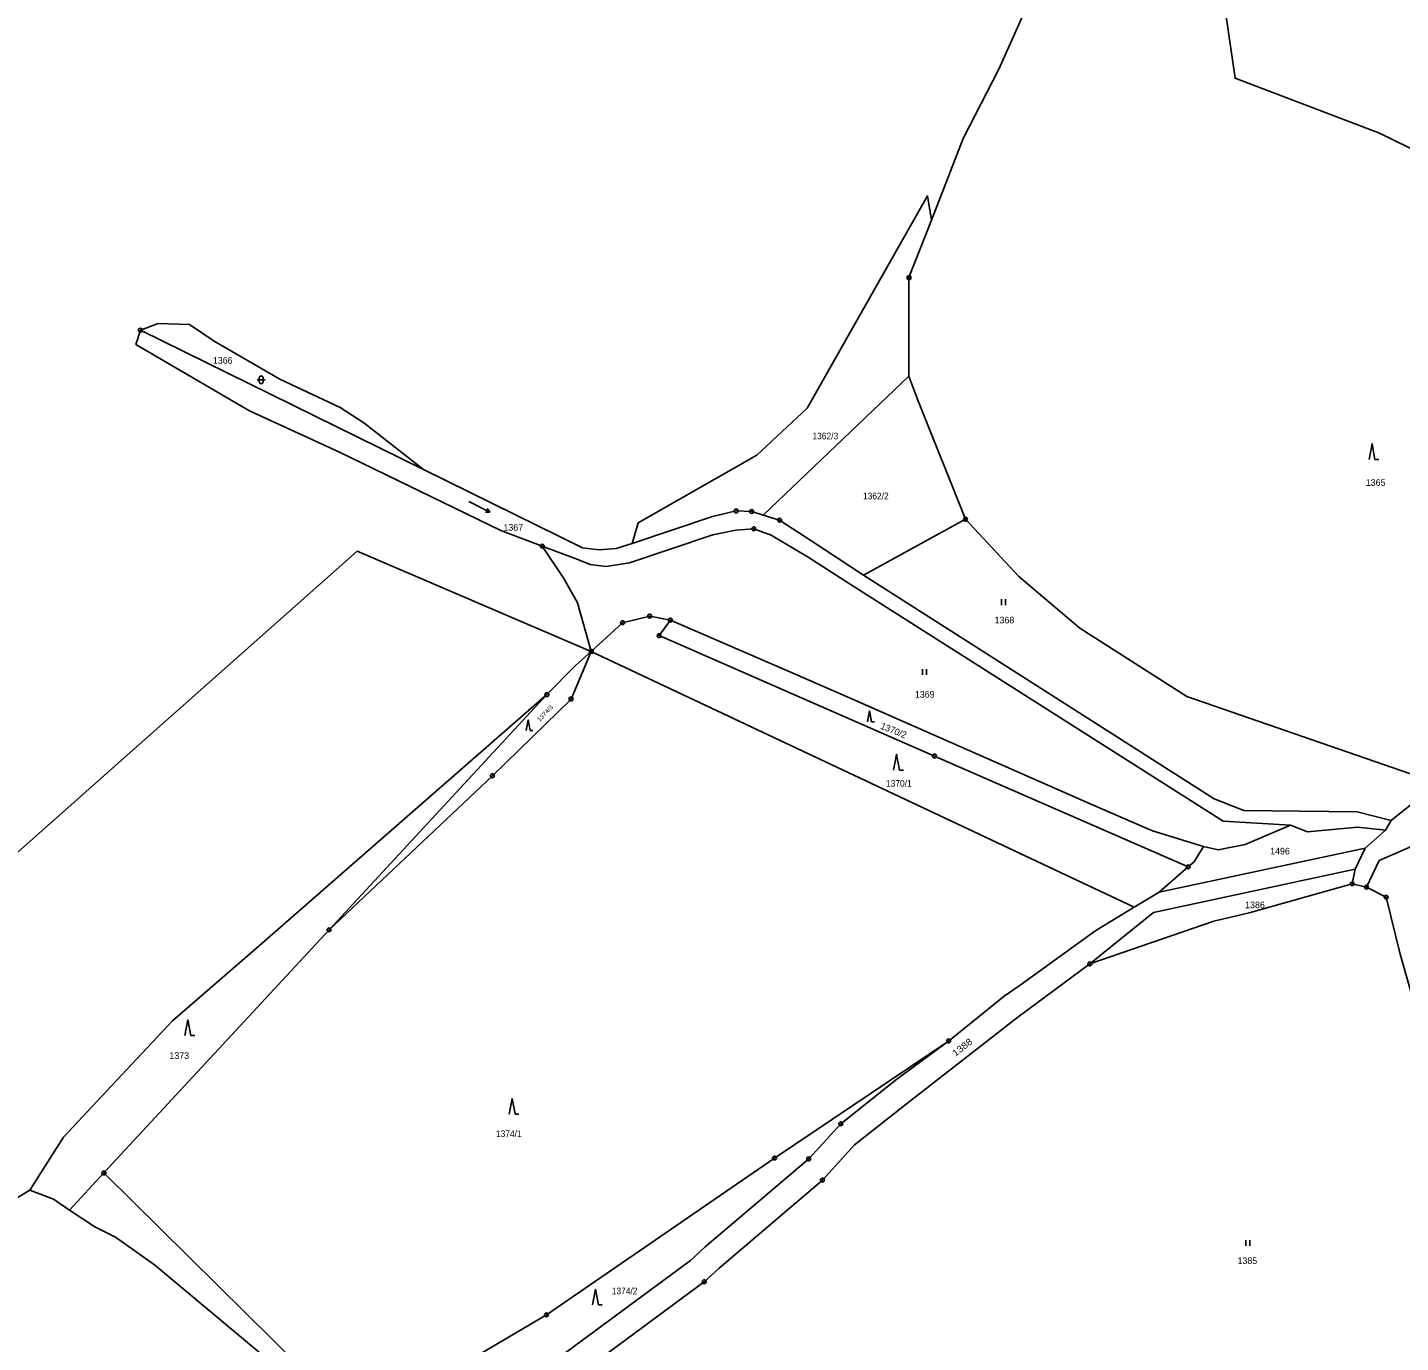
# Model space of a CAD drawing. Extents: x -872229 to -869198, y -1075981 to -1074329.
# Drawn here: x -870624.7 to -870272.3, y -1074936.4 to -1074598.7 of the extents above; entities that cross this region are included whole.
import ezdxf

# ---------------------------------------------------------------- set-up
doc = ezdxf.new("R2010")
doc.units = 0
doc.header["$LTSCALE"] = 0.68
for name, color, linetype, lineweight in [('1', 7, 'Continuous', 25), ('3', 7, 'Continuous', 25), ('8', 7, 'Continuous', 25)]:
    doc.layers.add(name, color=color, linetype=linetype, lineweight=lineweight)
doc.layers.add('2', color=7, linetype='Continuous')

msp = doc.modelspace()

# ---------------------------------------------------------------- linework, layer by layer
at = {"layer": '1'}
for p, q in [((-870595.77, -1074676.43), (-870523.11, -1074712.21)), ((-870398.48, -1074688.22), (-870435.87, -1074723.92)), ((-870383.96, -1074724.98), (-870410.13, -1074739.32)), ((-870340.65, -1074824.57), (-870480.02, -1074758.9)), ((-870274.68, -1074802.33), (-870262.81, -1074792.73)), ((-870276.13, -1074804.85), (-870281.35, -1074809.47)), ((-870281.35, -1074809.47), (-870334.23, -1074820.74)), ((-870283.91, -1074814.8), (-870281.35, -1074809.47)), ((-870284.74, -1074818.59), (-870283.91, -1074814.8)), ((-870281.03, -1074819.44), (-870284.74, -1074818.59)), ((-870334.23, -1074820.74), (-870340.65, -1074824.57))]:
    msp.add_line(p, q, dxfattribs=at)
for points in [[(-870357.04, -1074569.54), (-870364.01, -1074583.91), (-870375.37, -1074609.39), (-870384.59, -1074627.22), (-870392.73, -1074648.17)], [(-870357.04, -1074569.54), (-870334.99, -1074573.21), (-870317.65, -1074591.75), (-870314.76, -1074611.74), (-870277.71, -1074625.88), (-870247.77, -1074640.47), (-870171.77, -1074684.38), (-870155.5, -1074702.23), (-870143.77, -1074693.61)], [(-870469.5, -1074731.24), (-870467.99, -1074725.92), (-870437.54, -1074708.54), (-870424.64, -1074696.45), (-870393.74, -1074641.94), (-870392.73, -1074648.17)], [(-870392.73, -1074648.17), (-870398.47, -1074662.95), (-870398.48, -1074688.22)], [(-870523.11, -1074712.21), (-870538.43, -1074700.24), (-870544.46, -1074696.33), (-870559.97, -1074689.03), (-870576.81, -1074679.28), (-870583.11, -1074674.97), (-870591.16, -1074674.71), (-870595.77, -1074676.43)], [(-870595.77, -1074676.43), (-870596.89, -1074680.13), (-870567.73, -1074697.15), (-870544.63, -1074707.77), (-870503.26, -1074727.86), (-870492.61, -1074731.9)], [(-870398.48, -1074688.22), (-870396.18, -1074694.42), (-870383.96, -1074724.98)], [(-870469.5, -1074731.24), (-870473.67, -1074732.47), (-870478.01, -1074732.82), (-870482.28, -1074732.32), (-870523.11, -1074712.21)], [(-870435.87, -1074723.92), (-870438.85, -1074723), (-870442.83, -1074722.86), (-870448.91, -1074724.25), (-870469.5, -1074731.24)], [(-870410.13, -1074739.32), (-870423.39, -1074730.62), (-870431.69, -1074725.21), (-870435.87, -1074723.92)], [(-870492.61, -1074731.9), (-870483.48, -1074735.36), (-870480.28, -1074736.61), (-870476.19, -1074737.1), (-870470.18, -1074736.18), (-870448.8, -1074728.97), (-870442.91, -1074727.76), (-870438.31, -1074727.43), (-870433.87, -1074729.03), (-870424.37, -1074734.72), (-870412.39, -1074742.41), (-870317.81, -1074802.55), (-870300.52, -1074803.57)], [(-870383.96, -1074724.98), (-870370.29, -1074739.68), (-870354.63, -1074752.92), (-870327.13, -1074770.46), (-870262.81, -1074792.73)], [(-870480.02, -1074758.9), (-870540.11, -1074733.14), (-870634.05, -1074816.48)], [(-870492.61, -1074731.9), (-870487.04, -1074740.2), (-870483.52, -1074746.43), (-870480.02, -1074758.9)], [(-870274.68, -1074802.33), (-870283.45, -1074800.09), (-870312.56, -1074799.77), (-870320.1, -1074796.77), (-870410.13, -1074739.32)], [(-870480.02, -1074758.9), (-870471.98, -1074751.55), (-870465.03, -1074749.85), (-870459.73, -1074750.88)], [(-870326.82, -1074814.26), (-870391.95, -1074785.78), (-870462.6, -1074754.87), (-870459.73, -1074750.88)], [(-870459.73, -1074750.88), (-870431.06, -1074763.27), (-870415.11, -1074770.28), (-870351.38, -1074798.28), (-870336, -1074805), (-870322.87, -1074809.03)], [(-870480.02, -1074758.9), (-870485.22, -1074771.14), (-870505.4, -1074790.85), (-870547.32, -1074830.41)], [(-870491.42, -1074770.02), (-870484.12, -1074762.65), (-870480.02, -1074758.9)], [(-870624.12, -1074897.23), (-870615.46, -1074883.64), (-870603.15, -1074870.48), (-870587.53, -1074853.78), (-870565.21, -1074834.4), (-870491.42, -1074770.02)], [(-870613.94, -1074902.37), (-870605.12, -1074892.84), (-870547.32, -1074830.41), (-870491.42, -1074770.02)], [(-870263, -1074800.37), (-870268.38, -1074806.91), (-870269.92, -1074809.15), (-870277.75, -1074812.62), (-870281.03, -1074819.44)], [(-870322.87, -1074809.03), (-870319.14, -1074809.85), (-870312.16, -1074808.46), (-870300.52, -1074803.57)], [(-870300.52, -1074803.57), (-870296.18, -1074805.24), (-870283.23, -1074804.02), (-870276.13, -1074804.85), (-870274.68, -1074802.33)], [(-870322.87, -1074809.03), (-870325.3, -1074812.93), (-870326.82, -1074814.26), (-870334.23, -1074820.74)], [(-870283.91, -1074814.8), (-870335.75, -1074825.96), (-870352.08, -1074839.16)], [(-870284.74, -1074818.59), (-870311.17, -1074826.03), (-870320.19, -1074828.16), (-870352.08, -1074839.16)], [(-870256.59, -1074884.78), (-870263.53, -1074877.85), (-870268.59, -1074849.87), (-870272.4, -1074836.68), (-870275.99, -1074822.05), (-870281.03, -1074819.44)], [(-870340.65, -1074824.57), (-870350.55, -1074830.58), (-870369.97, -1074844.66), (-870374.04, -1074847.42), (-870388.3, -1074858.96)], [(-870352.08, -1074839.16), (-870370.51, -1074852.86), (-870398.03, -1074874.22), (-870412.45, -1074885.65), (-870420.69, -1074894.67), (-870447.23, -1074917.28), (-870451.03, -1074920.77), (-870491.11, -1074950.4), (-870524.35, -1074974.36)], [(-870605.12, -1074892.84), (-870539.63, -1074957.56), (-870491.54, -1074929.27), (-870432.98, -1074889.01), (-870388.3, -1074858.96)], [(-870388.3, -1074858.96), (-870401.56, -1074868.78), (-870415.98, -1074880.21), (-870424.22, -1074889.23), (-870450.76, -1074911.84), (-870454.56, -1074915.33), (-870494.64, -1074944.96)], [(-870823.34, -1074990.34), (-870743.76, -1074956.82), (-870646.76, -1074910.9), (-870624.12, -1074897.23)], [(-870624.12, -1074897.23), (-870618.07, -1074899.6), (-870613.94, -1074902.37)], [(-870542.19, -1074967.42), (-870543.47, -1074965.12), (-870548.12, -1074957.33), (-870555.12, -1074947.81), (-870564.62, -1074939.42), (-870592.11, -1074916.44), (-870602.17, -1074909.34), (-870607.46, -1074906.7), (-870613.94, -1074902.37)]]:
    msp.add_lwpolyline(points, dxfattribs=at)
at = {"layer": '3'}
for p, q in [((-870565.751, -1074689.181), (-870563.749, -1074689.181)), ((-870565.251, -1074688.681), (-870565.251, -1074689.682)), ((-870564.249, -1074689.682), (-870564.249, -1074688.681)), ((-870278.86, -1074709.6), (-870277.864, -1074709.6)), ((-870506.076, -1074723.127), (-870507.174, -1074723.131)), ((-870374.711, -1074747.04), (-870374.711, -1074745.54)), ((-870373.71, -1074747.04), (-870373.71, -1074745.54)), ((-870395.011, -1074764.95), (-870395.011, -1074763.45)), ((-870394.01, -1074764.95), (-870394.01, -1074763.45)), ((-870408.055, -1074776.99), (-870407.358, -1074776.99)), ((-870495.708, -1074779.19), (-870495.04, -1074779.19)), ((-870400.91, -1074789.38), (-870399.914, -1074789.38)), ((-870582.82, -1074857.56), (-870581.824, -1074857.56)), ((-870499.59, -1074877.73), (-870498.594, -1074877.73)), ((-870312.021, -1074911.56), (-870312.021, -1074910.06)), ((-870311.02, -1074911.56), (-870311.02, -1074910.06)), ((-870478.21, -1074926.72), (-870477.214, -1074926.72))]:
    msp.add_line(p, q, dxfattribs=at)
for points in [[(-870278.86, -1074709.6), (-870279.61, -1074705.6), (-870280.36, -1074709.6)], [(-870511.422, -1074720.403), (-870506.076, -1074723.127), (-870506.719, -1074722.237)], [(-870495.708, -1074779.19), (-870496.21, -1074776.51), (-870496.712, -1074779.19)], [(-870408.055, -1074776.99), (-870408.58, -1074774.19), (-870409.105, -1074776.99)], [(-870400.91, -1074789.38), (-870401.66, -1074785.38), (-870402.41, -1074789.38)], [(-870582.82, -1074857.56), (-870583.57, -1074853.56), (-870584.32, -1074857.56)], [(-870499.59, -1074877.73), (-870500.34, -1074873.73), (-870501.09, -1074877.73)], [(-870478.21, -1074926.72), (-870478.96, -1074922.72), (-870479.71, -1074926.72)]]:
    msp.add_lwpolyline(points, dxfattribs=at)
for centre, start, end in [((-870564.75, -1074688.6809), 0, 180), ((-870564.75, -1074689.6809), 180, 359.98789)]:
    msp.add_arc(centre, 0.5, start, end, dxfattribs=at)
at = {"layer": '8'}
for centre, radius in [((-870398.47, -1074662.9499), 0.5), ((-870398.47, -1074662.9499), 0.0303), ((-870595.77, -1074676.4299), 0.5), ((-870595.77, -1074676.4299), 0.0303), ((-870442.83, -1074722.8599), 0.5), ((-870442.83, -1074722.8599), 0.0303), ((-870438.85, -1074722.9999), 0.5), ((-870438.85, -1074722.9999), 0.0303), ((-870383.96, -1074724.9799), 0.5), ((-870438.31, -1074727.4299), 0.5), ((-870438.31, -1074727.4299), 0.0303), ((-870431.69, -1074725.2099), 0.5), ((-870431.69, -1074725.2099), 0.0303), ((-870383.96, -1074724.9799), 0.0303), ((-870492.61, -1074731.8999), 0.5), ((-870492.61, -1074731.8999), 0.0303), ((-870471.98, -1074751.5499), 0.5), ((-870471.98, -1074751.5499), 0.0303), ((-870465.03, -1074749.8499), 0.5), ((-870465.03, -1074749.8499), 0.0303), ((-870459.73, -1074750.8799), 0.5), ((-870459.73, -1074750.8799), 0.0303), ((-870462.6, -1074754.8699), 0.5), ((-870462.6, -1074754.8699), 0.0303), ((-870480.02, -1074758.8999), 0.5), ((-870480.02, -1074758.8999), 0.0303), ((-870491.42, -1074770.0199), 0.5), ((-870491.42, -1074770.0199), 0.0303), ((-870485.22, -1074771.1399), 0.5), ((-870485.22, -1074771.1399), 0.0303), ((-870391.95, -1074785.7799), 0.5), ((-870391.95, -1074785.7799), 0.0303), ((-870505.4, -1074790.8499), 0.5), ((-870505.4, -1074790.8499), 0.0303), ((-870326.82, -1074814.2599), 0.5), ((-870326.82, -1074814.2599), 0.0303), ((-870284.74, -1074818.5899), 0.5), ((-870284.74, -1074818.5899), 0.0303), ((-870281.03, -1074819.4399), 0.5), ((-870281.03, -1074819.4399), 0.0303), ((-870275.99, -1074822.0499), 0.5), ((-870275.99, -1074822.0499), 0.0303), ((-870547.32, -1074830.4099), 0.5), ((-870547.32, -1074830.4099), 0.0303), ((-870352.08, -1074839.1599), 0.5), ((-870352.08, -1074839.1599), 0.0303), ((-870388.3, -1074858.9599), 0.5), ((-870388.3, -1074858.9599), 0.0303), ((-870415.98, -1074880.2099), 0.5), ((-870415.98, -1074880.2099), 0.0303), ((-870432.98, -1074889.0099), 0.5), ((-870432.98, -1074889.0099), 0.0303), ((-870424.22, -1074889.2299), 0.5), ((-870424.22, -1074889.2299), 0.0303), ((-870605.12, -1074892.8399), 0.5), ((-870605.12, -1074892.8399), 0.0303), ((-870420.69, -1074894.6699), 0.5), ((-870420.69, -1074894.6699), 0.0303), ((-870451.03, -1074920.7699), 0.5), ((-870451.03, -1074920.7699), 0.0303), ((-870491.54, -1074929.2699), 0.5), ((-870491.54, -1074929.2699), 0.0303)]:
    msp.add_circle(centre, radius, dxfattribs=at)

# ---------------------------------------------------------------- texts
at = {"layer": '2'}
for s, p in [('1366', (-870577.15, -1074685.04)), ('1365', (-870281.22, -1074716.41)), ('1367', (-870502.57, -1074727.93)), ('1368', (-870376.5, -1074751.73)), ('1369', (-870396.97, -1074770.8)), ('1496', (-870305.77, -1074811.05)), ('1386', (-870312.19, -1074824.86)), ('1373', (-870588.31, -1074863.55)), ('1385', (-870314.15, -1074916.22))]:
    msp.add_text(s, height=1.7, dxfattribs=at).set_placement(p)
at = {"layer": '2', "width": 0.95}
for s, p in [('1362/3', (-870423.25, -1074704.45)), ('1362/2', (-870410.28, -1074719.85)), ('1370/1', (-870404.38, -1074793.67)), ('1374/1', (-870504.5, -1074883.61)), ('1374/2', (-870474.77, -1074923.98))]:
    msp.add_text(s, height=1.7, dxfattribs=at).set_placement(p)
at = {"layer": '2'}
for s, height, rotation, width, p in [('1374/3', 1.139, 47, 1.1, (-870493.213, -1074777.068)), ('1388', 1.7, 38, 1.15, (-870386.566, -1074863.029))]:
    msp.add_text(s, height=height, rotation=rotation, dxfattribs=dict(at, width=width)).set_placement(p)
msp.add_text('1370/2', height=1.7, rotation=338, dxfattribs=at).set_placement((-870405.948, -1074778.698))

doc.saveas('drawing.dxf')
